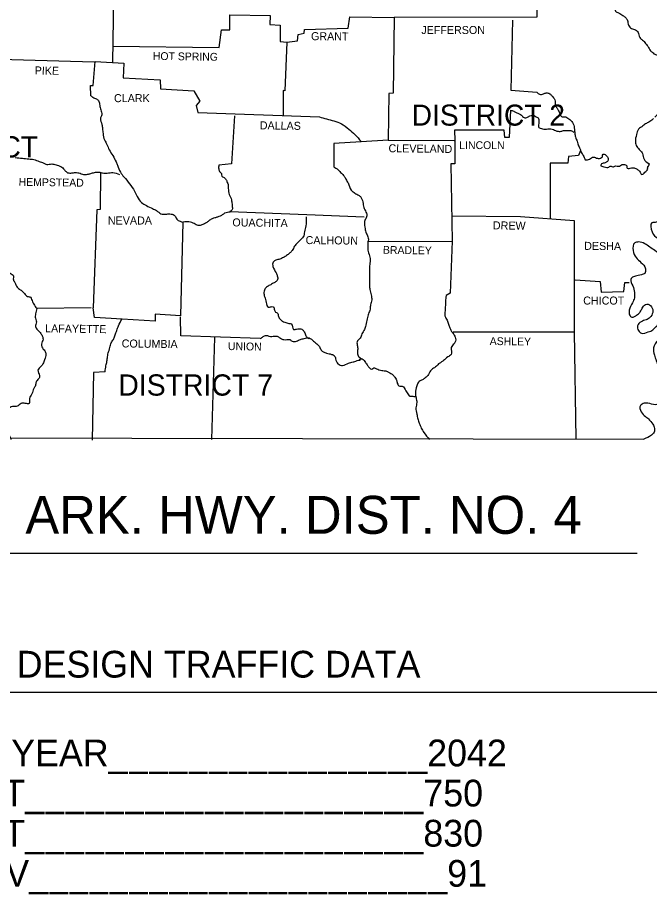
# Model space of a CAD drawing. Extents: x 1382482 to 1385815, y 1168351 to 1170484.
# Drawn here: x 1385181.4 to 1385535.5, y 1169422.5 to 1169914.2 of the extents above; entities that cross this region are included whole.
import ezdxf

# ---------------------------------------------------------------- set-up
doc = ezdxf.new("R2010")
doc.units = 0
doc.layers.add('Default', color=7, linetype='Continuous')
doc.layers.add('R_Draft', color=7, linetype='Continuous')

msp = doc.modelspace()

# ---------------------------------------------------------------- linework, layer by layer
at = {"layer": 'Default'}
for p, q in [((1385235.82, 1169954.58), (1385234.6, 1169889.01)), ((1385169.72, 1169613.81), (1385528.6, 1169613.81))]:
    msp.add_line(p, q, dxfattribs=at)
for points in [[(1385512.09, 1169926.28), (1385472.62, 1169927.33), (1385472.41, 1169914.49), (1385392.54, 1169914.17)], [(1385234.77, 1169898.2), (1385294.49, 1169897.36), (1385295.64, 1169907.28), (1385300.34, 1169907.28), (1385300.45, 1169915.64), (1385323, 1169915.32), (1385322.79, 1169910.31), (1385328.64, 1169909.89), (1385328.64, 1169900.7), (1385332.4, 1169900.39), (1385332.35, 1169899.44)], [(1385332.4, 1169900.39), (1385338.24, 1169901.23), (1385338.66, 1169904.78), (1385342.11, 1169905.4), (1385342.32, 1169907.49), (1385366.64, 1169908.22), (1385367.58, 1169914.59), (1385392.54, 1169914.17)], [(1385392.54, 1169914.17), (1385391.91, 1169871.78), (1385389.51, 1169871.68), (1385389.2, 1169845.47)], [(1385458.73, 1169912.82), (1385457.9, 1169873.45), (1385472.41, 1169872.31)], [(1385332.4, 1169900.39), (1385331.14, 1169873.04), (1385330.2, 1169873.35), (1385330.31, 1169859.15)], [(1385164.71, 1169890.99), (1385224.43, 1169889.43)], [(1385222.45, 1169870.32), (1385222.24, 1169876.06), (1385223.91, 1169876.17), (1385224.96, 1169889.64), (1385241.04, 1169888.59), (1385240.62, 1169880.34), (1385261.4, 1169879.2), (1385261.5, 1169874.18), (1385280.29, 1169873.04), (1385283.53, 1169867.4), (1385281.55, 1169864.89), (1385282.49, 1169861.03), (1385350.56, 1169858.52)], [(1385302.95, 1169859.05), (1385301.39, 1169832.21), (1385294.18, 1169831.38)], [(1385457.59, 1169862.28), (1385456.96, 1169846.93), (1385454.56, 1169846.93), (1385454.14, 1169851.01), (1385426.37, 1169851.01), (1385426.4, 1169845.26)], [(1385373.99, 1169844.53), (1385358.71, 1169843.59), (1385358.6, 1169830.54)], [(1385389.2, 1169845.47), (1385373.93, 1169844.53)], [(1385389.2, 1169845.47), (1385426.16, 1169845.26)], [(1385426.4, 1169845.26), (1385426.47, 1169832.21), (1385424.28, 1169832.11), (1385424.91, 1169788.78)], [(1385496.95, 1169839.73), (1385495.7, 1169836.91), (1385490.16, 1169836.39), (1385489.85, 1169832.63), (1385479.93, 1169832.63), (1385479.83, 1169801.41)], [(1385227.98, 1169827.41), (1385227.78, 1169806.63), (1385225.9, 1169806.42), (1385223.81, 1169751.4)], [(1385300.34, 1169805.38), (1385343.57, 1169803.81), (1385375.62, 1169802.56)], [(1385424.59, 1169802.98), (1385463.33, 1169802.66), (1385493.4, 1169800.37)], [(1385493.4, 1169800.37), (1385493.4, 1169737.93), (1385494.23, 1169677.9)], [(1385274.03, 1169799.53), (1385272.67, 1169746.91), (1385258.58, 1169747.85), (1385258.47, 1169743.99), (1385239.99, 1169745.07)], [(1385377.71, 1169788.67), (1385424.91, 1169788.78)], [(1385424.91, 1169788.78), (1385423.86, 1169759.75), (1385421.56, 1169758.29)], [(1385493.92, 1169767.06), (1385507.91, 1169766.23), (1385508.54, 1169760.17), (1385521.17, 1169760.59), (1385521.69, 1169765.7), (1385524.1, 1169765.7)], [(1385149.47, 1169762.99), (1385149.68, 1169678.52), (1385532.34, 1169677.9)], [(1385222.64, 1169751.39), (1385192.17, 1169751.09)], [(1385239.99, 1169745.07), (1385224.54, 1169745.97), (1385223.81, 1169751.4)], [(1385317.47, 1169734.17), (1385272.88, 1169735.84), (1385272.67, 1169746.39)], [(1385425.53, 1169738.04), (1385493.4, 1169738.04)], [(1385291.88, 1169734.9), (1385290.21, 1169677.58)], [(1385230.49, 1169715.59), (1385224.02, 1169715.17), (1385223.29, 1169677.27)]]:
    msp.add_lwpolyline(points, dxfattribs=at)
for points in [[(1385512.09, 1169926.28), (1385512.4, 1169922), (1385514.91, 1169921.38), (1385515.95, 1169920.23), (1385516.47, 1169917.83), (1385518.25, 1169916.78), (1385520.65, 1169915.32), (1385522.11, 1169914.28), (1385523.16, 1169912.61), (1385523.78, 1169909.89), (1385525.45, 1169908.12), (1385527.75, 1169907.28), (1385529.42, 1169905.3), (1385530.47, 1169902.48), (1385532.14, 1169901.23), (1385533.81, 1169899.03), (1385534.64, 1169898.09), (1385536.1, 1169895.59), (1385537.57, 1169894.34), (1385538.61, 1169893.6), (1385540.28, 1169893.08), (1385542.37, 1169891.73), (1385543.73, 1169889.64), (1385543.73, 1169888.07), (1385543.2, 1169885.67), (1385542.79, 1169883.16), (1385542.58, 1169880.34), (1385542.37, 1169877.84), (1385543.31, 1169875.75), (1385542.79, 1169872.62), (1385541.74, 1169870.95), (1385541.64, 1169868.65), (1385541.32, 1169865.21), (1385540.91, 1169863.22), (1385539.97, 1169859.99), (1385538.61, 1169858.31)], [(1385222.45, 1169870.32), (1385224.12, 1169869.28), (1385226.1, 1169868.34), (1385227.15, 1169866.77), (1385227.57, 1169864.37), (1385228.3, 1169861.76), (1385228.51, 1169859.05), (1385227.88, 1169857.58), (1385228.72, 1169854.24), (1385229.03, 1169851.95), (1385229.34, 1169849.23), (1385230.18, 1169845.58), (1385231.53, 1169843.07), (1385232.79, 1169840.04), (1385234.88, 1169836.81), (1385236.65, 1169833.26), (1385237.49, 1169831.38), (1385239.05, 1169827.51), (1385241.04, 1169824.9), (1385244.17, 1169820.94), (1385246.99, 1169816.86), (1385248.55, 1169813.84), (1385250.95, 1169810.5), (1385253.67, 1169808.82), (1385257.12, 1169807.05), (1385259.31, 1169806.01), (1385261.81, 1169804.23), (1385265.05, 1169804.02), (1385267.45, 1169804.02), (1385269.64, 1169803.08), (1385270.69, 1169801.2), (1385272.57, 1169799.95), (1385274.03, 1169799.53)], [(1385472.41, 1169872.31), (1385473.98, 1169871.26), (1385476.17, 1169871.37), (1385477.63, 1169871.99), (1385478.78, 1169871.89), (1385480.35, 1169870.95), (1385481.39, 1169869.7), (1385482.12, 1169868.76), (1385482.64, 1169867.29), (1385482.64, 1169865.94), (1385483.17, 1169864.06), (1385483.79, 1169863.33), (1385484.63, 1169861.97), (1385485.15, 1169860.72), (1385485.46, 1169859.88), (1385486.61, 1169858.52), (1385487.66, 1169858.63), (1385488.6, 1169858.52), (1385489.85, 1169857.79), (1385491.73, 1169856.33), (1385492.04, 1169855.91), (1385493.29, 1169853.2), (1385493.5, 1169851.53), (1385493.71, 1169849.34), (1385494.13, 1169847.25), (1385494.97, 1169844.95), (1385495.38, 1169843.38), (1385496.32, 1169841.19), (1385496.95, 1169839.73), (1385497.78, 1169837.85), (1385499.04, 1169835.76), (1385499.56, 1169834.51), (1385501.33, 1169834.61), (1385502.59, 1169835.14), (1385503.53, 1169835.97), (1385504.68, 1169835.87), (1385505.93, 1169835.45), (1385507.6, 1169835.14), (1385508.64, 1169835.76), (1385509.17, 1169836.18), (1385509.27, 1169837.12), (1385510.21, 1169837.64), (1385511.25, 1169836.91), (1385512.4, 1169835.24), (1385512.4, 1169834.2), (1385511.98, 1169833.57), (1385510.63, 1169832.73), (1385508.75, 1169832.11), (1385508.23, 1169831.38), (1385510, 1169830.54), (1385512.82, 1169830.33), (1385513.55, 1169830.96), (1385515.43, 1169830.44), (1385516.16, 1169830.96), (1385518.67, 1169830.85), (1385519.82, 1169831.69), (1385522.11, 1169831.59), (1385522.84, 1169831.06), (1385522.84, 1169830.12), (1385524.72, 1169829.71), (1385526.08, 1169830.02), (1385527.86, 1169829.5), (1385529.42, 1169828.66), (1385530.26, 1169827.51), (1385531.3, 1169826.26), (1385532.24, 1169826.57), (1385532.97, 1169827.51), (1385534.54, 1169829.18), (1385534.54, 1169830.23), (1385534.96, 1169830.96), (1385535.48, 1169832)], [(1385457.59, 1169862.28), (1385459.47, 1169861.66), (1385460.82, 1169860.92), (1385462.6, 1169860.3), (1385463.75, 1169859.46), (1385465.31, 1169858.11), (1385467.19, 1169858.31), (1385468.55, 1169859.15), (1385469.91, 1169859.36), (1385470.95, 1169859.25), (1385472.1, 1169858.63), (1385473.35, 1169857.69), (1385473.56, 1169856.33), (1385473.56, 1169854.76), (1385473.56, 1169852.57), (1385474.29, 1169852.26), (1385476.9, 1169851.63), (1385478.68, 1169851.74), (1385480.35, 1169851.74), (1385481.71, 1169851.42), (1385482.85, 1169850.8), (1385483.69, 1169850.59), (1385484.94, 1169850.38), (1385485.99, 1169850.48), (1385487.76, 1169850.9), (1385488.81, 1169850.9), (1385490.48, 1169850.9), (1385491.52, 1169850.8), (1385493.09, 1169849.96)], [(1385350.56, 1169858.52), (1385358.71, 1169856.23), (1385362.88, 1169854.66), (1385367.06, 1169851.63), (1385370.51, 1169848.6), (1385373.95, 1169844.74)], [(1385537.88, 1169857.69), (1385535.69, 1169855.91), (1385533.81, 1169854.87), (1385531.82, 1169853.41), (1385529.42, 1169851.63), (1385528.27, 1169848.6), (1385527.65, 1169844.43), (1385528.48, 1169841.92), (1385530.36, 1169839.73), (1385531.61, 1169837.95), (1385532.55, 1169834.82), (1385534.85, 1169832.63), (1385535.58, 1169832.32)], [(1385180.16, 1169835.66), (1385184.13, 1169835.34), (1385187.79, 1169834.93), (1385190.6, 1169834.61), (1385193.53, 1169833.57), (1385196.14, 1169832.63), (1385197.81, 1169831.9), (1385200.63, 1169832.11), (1385203.03, 1169831.59), (1385205.74, 1169830.65), (1385207.73, 1169828.87), (1385208.98, 1169827.51), (1385211.38, 1169826.99), (1385213.37, 1169827.3), (1385215.77, 1169827.1), (1385218.48, 1169826.26), (1385220.68, 1169826.37), (1385222.45, 1169826.78), (1385224.54, 1169827.3), (1385227.15, 1169827.51), (1385229.13, 1169827.1), (1385231.74, 1169826.99), (1385234.77, 1169827.3), (1385238.53, 1169826.26)], [(1385294.18, 1169831.38), (1385294.18, 1169829.39), (1385294.91, 1169827.51), (1385295.64, 1169826.68), (1385295.96, 1169825.32), (1385296.9, 1169824.69), (1385298.25, 1169823.44), (1385298.98, 1169821.67), (1385299.51, 1169820.52), (1385299.51, 1169819.06), (1385299.61, 1169817.59), (1385299.82, 1169815.82), (1385301.07, 1169812.69), (1385301.39, 1169811.43), (1385301.59, 1169810.39), (1385301.7, 1169808.62), (1385301.7, 1169806.53), (1385300.34, 1169805.38)], [(1385358.6, 1169830.54), (1385361.01, 1169828.98), (1385362.99, 1169826.89), (1385364.45, 1169825.32), (1385365.39, 1169823.55), (1385366.64, 1169821.46), (1385368.42, 1169817.49), (1385369.98, 1169816.13), (1385372.18, 1169814.78), (1385373.53, 1169813.84), (1385374.89, 1169810.81), (1385375.52, 1169807.78), (1385376.67, 1169805.07), (1385377.19, 1169802.98), (1385376.25, 1169800.89), (1385376.04, 1169796.71), (1385376.67, 1169793.89), (1385377.5, 1169791.81), (1385378.02, 1169789.4), (1385377.71, 1169788.67)], [(1385548.32, 1169821.77), (1385547.28, 1169819.37), (1385546.13, 1169815.19), (1385546.44, 1169811.64), (1385548.01, 1169808.62), (1385550.51, 1169806.95), (1385553.23, 1169804.54), (1385553.02, 1169800.89), (1385551.45, 1169799.53), (1385547.8, 1169800.47), (1385544.98, 1169801.72), (1385542.58, 1169800.99), (1385539.34, 1169799.43), (1385536.94, 1169799.11), (1385537.04, 1169794.1), (1385540.28, 1169790.55), (1385543.1, 1169790.55), (1385546.34, 1169790.14), (1385547.48, 1169786.38), (1385545.61, 1169783.24), (1385542.47, 1169781.68), (1385538.51, 1169783.56), (1385535.69, 1169785.54), (1385532.87, 1169787.42), (1385529.32, 1169788.36), (1385527.33, 1169787.94), (1385526.39, 1169783.56), (1385528.06, 1169779.59), (1385530.78, 1169776.88), (1385533.28, 1169773.33), (1385532.87, 1169770.72), (1385530.99, 1169769.98), (1385527.65, 1169769.25), (1385525.66, 1169768.21), (1385525.14, 1169767.37), (1385526.18, 1169763.82), (1385527.12, 1169759.96), (1385527.12, 1169757.04), (1385525.98, 1169754.32), (1385524.2, 1169750.15), (1385524.41, 1169747.43), (1385525.66, 1169746.18), (1385527.23, 1169746.6), (1385529.32, 1169748.06), (1385530.67, 1169749.73), (1385531.82, 1169751.82), (1385534.02, 1169753.59), (1385536.73, 1169752.03), (1385537.36, 1169748.79), (1385535.79, 1169745.97), (1385533.6, 1169744.72), (1385530.88, 1169743.67), (1385528.9, 1169741.38), (1385529.42, 1169738.66), (1385530.99, 1169737.2), (1385534.85, 1169737.93), (1385537.46, 1169739.08), (1385538.92, 1169740.54), (1385540.7, 1169742.32), (1385541.64, 1169744.09), (1385542.99, 1169745.97), (1385545.4, 1169746.49), (1385546.54, 1169744.93), (1385546.13, 1169741.38), (1385544.67, 1169738.04), (1385542.68, 1169735.22), (1385540.49, 1169733.23), (1385537.77, 1169728.95), (1385538.3, 1169724.98), (1385539.34, 1169721.75), (1385540.8, 1169719.24), (1385543.31, 1169719.76), (1385546.13, 1169720.08), (1385547.8, 1169718.72), (1385547.59, 1169715.8), (1385545.5, 1169712.98), (1385543.52, 1169710.26), (1385542.47, 1169706.5), (1385542.89, 1169703.89), (1385542.89, 1169701.49), (1385542.06, 1169698.88), (1385540.59, 1169697.42), (1385536.73, 1169697.52), (1385532.66, 1169697.94), (1385530.47, 1169696.69), (1385530.88, 1169693.14), (1385533.28, 1169690.53), (1385534.96, 1169689.17), (1385537.36, 1169686.25), (1385538.4, 1169683.85), (1385538.09, 1169681.76), (1385536.63, 1169679.98), (1385532.34, 1169677.9)], [(1385295.64, 1169803.19), (1385298.36, 1169804.96), (1385301.39, 1169805.38)], [(1385295.64, 1169803.19), (1385294.89, 1169802.88), (1385293.56, 1169802.35), (1385291.99, 1169801.83), (1385290.53, 1169801.41), (1385288.65, 1169800.16), (1385287.19, 1169799.11), (1385285.2, 1169798.17), (1385283.32, 1169797.55), (1385281.03, 1169798.28), (1385279.77, 1169799.01), (1385278.42, 1169799.53), (1385274.03, 1169799.53)], [(1385343.15, 1169802.56), (1385342.94, 1169797.34), (1385342.21, 1169794.1), (1385341.48, 1169791.18), (1385339.91, 1169789.51), (1385338.24, 1169787.84), (1385336.68, 1169785.96), (1385335.32, 1169783.66), (1385333.96, 1169782.2), (1385332.19, 1169780.74), (1385330.41, 1169779.69), (1385328.43, 1169778.75), (1385326.24, 1169778.23), (1385324.67, 1169777.08), (1385324.57, 1169774.58), (1385326.34, 1169771.03), (1385326.97, 1169769.36), (1385327.18, 1169767.37), (1385326.44, 1169766.23), (1385324.77, 1169765.29), (1385322.79, 1169764.14), (1385321.02, 1169763.09), (1385319.76, 1169761.32), (1385319.55, 1169758.92), (1385320.39, 1169756.1), (1385320.7, 1169754.43), (1385322.06, 1169751.82), (1385323.1, 1169751.92), (1385324.98, 1169751.82), (1385325.19, 1169751.3), (1385325.3, 1169750.77), (1385325.71, 1169749.42), (1385327.28, 1169748.27), (1385327.49, 1169747.22), (1385328.43, 1169745.24), (1385329.99, 1169743.88), (1385331.14, 1169743.46), (1385333.54, 1169742.73), (1385334.8, 1169742.42), (1385336.16, 1169739.39), (1385337.83, 1169739.5), (1385339.08, 1169739.71), (1385341.17, 1169739.18), (1385342.11, 1169737.93), (1385343.05, 1169735.84), (1385344.3, 1169734.38), (1385345.13, 1169734.38)], [(1385377.71, 1169788.67), (1385378.13, 1169782.2), (1385379.07, 1169779.07), (1385378.76, 1169775.73), (1385378.65, 1169772.49), (1385378.65, 1169769.57), (1385378.65, 1169766.75), (1385378.65, 1169763.82), (1385378.86, 1169761.74), (1385379.59, 1169758.71), (1385379.9, 1169755.89), (1385379.28, 1169753.17), (1385378.96, 1169750.67), (1385378.13, 1169748.16), (1385377.4, 1169745.34), (1385376.56, 1169741.69), (1385375.83, 1169739.29), (1385374.37, 1169736.78), (1385373.43, 1169734.49), (1385371.97, 1169733.02), (1385371.76, 1169730.52), (1385372.07, 1169728.22), (1385371.86, 1169726.13), (1385372.59, 1169724.15), (1385374.47, 1169722.79)], [(1385149.47, 1169762.99), (1385153.12, 1169764.55), (1385154.69, 1169764.03), (1385156.04, 1169762.68), (1385157.61, 1169762.68), (1385158.45, 1169763.93), (1385160.01, 1169764.03), (1385161.27, 1169763.93), (1385162.62, 1169764.76), (1385163.77, 1169765.29), (1385165.34, 1169765.81), (1385166.49, 1169766.23), (1385167.53, 1169767.37), (1385169.41, 1169768.31), (1385171.6, 1169769.04), (1385172.23, 1169770.09), (1385173.27, 1169770.51), (1385175.36, 1169770.4), (1385176.72, 1169771.03), (1385177.87, 1169770.51), (1385178.91, 1169769.78), (1385179.12, 1169767.06), (1385179.95, 1169765.6), (1385181.21, 1169762.99), (1385182.98, 1169761.63), (1385184.65, 1169760.27), (1385185.28, 1169759.44), (1385187.05, 1169757.87), (1385188.62, 1169757.35), (1385189.35, 1169756.2), (1385190.5, 1169753.49), (1385192.17, 1169751.09)], [(1385421.56, 1169758.29), (1385421.25, 1169755.05), (1385421.15, 1169752.03), (1385420.94, 1169749.1), (1385420.94, 1169746.91), (1385422.19, 1169744.51), (1385422.92, 1169742.21), (1385423.65, 1169740.23), (1385425.11, 1169737.62), (1385426.47, 1169735.63), (1385426.89, 1169732.81), (1385426.05, 1169731.35), (1385424.49, 1169729.16), (1385424.38, 1169725.19), (1385422.5, 1169723.94), (1385420.1, 1169721.85), (1385418.74, 1169720.91), (1385417.28, 1169719.97), (1385415.72, 1169718.3), (1385413.42, 1169716.74), (1385411.75, 1169714.13), (1385409.87, 1169712.14), (1385408.3, 1169711.1), (1385406.11, 1169709.74), (1385405.17, 1169707.65), (1385404.44, 1169703.79), (1385404.75, 1169700.97), (1385405.17, 1169698.46), (1385404.65, 1169695.33), (1385405.17, 1169691.89), (1385405.69, 1169689.17), (1385406.53, 1169686.77), (1385407.68, 1169684.06), (1385409.14, 1169681.55), (1385412.27, 1169677.69)], [(1385192.17, 1169751.09), (1385191.54, 1169748.06), (1385191.44, 1169745.66), (1385191.96, 1169742.84), (1385191.44, 1169741.48), (1385192.28, 1169739.5), (1385193.84, 1169737.93), (1385194.99, 1169736.26), (1385195.72, 1169733.86), (1385194.78, 1169731.14), (1385195.83, 1169728.32), (1385196.77, 1169727.28), (1385197.29, 1169725.61), (1385196.56, 1169722.37), (1385195.62, 1169719.97), (1385193.53, 1169717.57), (1385192.9, 1169716.42), (1385193.22, 1169714.86), (1385193.74, 1169712.35), (1385193.22, 1169711.62), (1385191.86, 1169709.84), (1385191.44, 1169707.86), (1385190.5, 1169706.19), (1385189.46, 1169703.16), (1385188.1, 1169700.66), (1385187.89, 1169697.84), (1385185.8, 1169697.84), (1385183.4, 1169697.84), (1385181.21, 1169696.27), (1385179.22, 1169696.17), (1385176.82, 1169695.23), (1385175.36, 1169693.24), (1385174.84, 1169691.05), (1385174.21, 1169688.96), (1385174.84, 1169685.41), (1385175.78, 1169682.91), (1385176.51, 1169680.92), (1385177.76, 1169677.69)], [(1385230.49, 1169715.59), (1385231.01, 1169718.93), (1385231.53, 1169721.54), (1385231.85, 1169724.04), (1385232.47, 1169726.86), (1385233.41, 1169729.89), (1385234.25, 1169732.4), (1385235.4, 1169734.17), (1385236.13, 1169736.26), (1385237.07, 1169738.77), (1385238.01, 1169741.38), (1385239.88, 1169745.05)], [(1385317.47, 1169734.17), (1385319.14, 1169735.32), (1385320.7, 1169735.95), (1385322.27, 1169735.63), (1385323.94, 1169735.42), (1385325.4, 1169735.63), (1385327.28, 1169735.32), (1385328.85, 1169734.38), (1385330.62, 1169733.65), (1385332.4, 1169733.65), (1385333.96, 1169733.65), (1385335.32, 1169732.71), (1385337.83, 1169732.81), (1385339.91, 1169733.65), (1385342, 1169734.28), (1385344.82, 1169734.59), (1385347.33, 1169732.81), (1385349.1, 1169731.35), (1385350.56, 1169729.68), (1385351.61, 1169727.8), (1385352.76, 1169726.76), (1385354.64, 1169726.03), (1385356.1, 1169725.71), (1385357.87, 1169725.19), (1385358.81, 1169724.78), (1385359.65, 1169722.79), (1385361.01, 1169720.08), (1385363.62, 1169719.14), (1385366.85, 1169720.39), (1385369.46, 1169721.12), (1385371.34, 1169721.75), (1385372.49, 1169722.16), (1385373.53, 1169722.27), (1385373.22, 1169722.48), (1385374.47, 1169722.79), (1385375.62, 1169721.96), (1385376.35, 1169720.81), (1385377.61, 1169719.14), (1385378.76, 1169717.68), (1385379.9, 1169717.15), (1385381.05, 1169717.78), (1385382.62, 1169717.26), (1385383.98, 1169716.74), (1385385.54, 1169716.32), (1385386.9, 1169716.21), (1385388.67, 1169715.8), (1385390.03, 1169715.06), (1385391.28, 1169714.33), (1385392.54, 1169712.98), (1385393.79, 1169710.89), (1385394.21, 1169709.22), (1385395.67, 1169707.55), (1385397.03, 1169707.55), (1385399.01, 1169704.83), (1385399.74, 1169703.79), (1385401.31, 1169701.91), (1385402.46, 1169701.91), (1385404.65, 1169701.49)]]:
    msp.add_spline(points, degree=3, dxfattribs=at)
at = {"layer": 'R_Draft'}
msp.add_line((1385092.56, 1169535.97), (1385557.75, 1169535.97), dxfattribs=at)

# ---------------------------------------------------------------- texts
at = {"layer": 'Default'}
for s, height, p in [('JEFFERSON', 4.49, (1385407.68, 1169904.99)), ('CLARK', 4.49, (1385235.5, 1169866.77)), ('DISTRICT 2', 11.798, (1385402.29, 1169853.61)), ('DISTRICT', 11.903, (1385119.6, 1169835.76)), ('LINCOLN', 4.385, (1385428.98, 1169840.46)), ('NEVADA', 4.49, (1385232.06, 1169798.17)), ('CHICOT', 4.49, (1385498.41, 1169753.28)), ('DISTRICT 7', 11.903, (1385237.9, 1169702.22)), ('ARK. HWY. DIST. NO. 4', 21.2995, (1385185.81, 1169624.73))]:
    msp.add_text(s, height=height, dxfattribs=at).set_placement(p)
for s, height, rotation, p in [('GRANT', 4.49, 359.4032, (1385345.87, 1169901.54)), ('HOT SPRING', 4.386, 359.2216, (1385257.22, 1169890.47)), ('PIKE', 4.489, 359.0452, (1385191.02, 1169882.33)), ('DALLAS', 4.489, 359.2462, (1385317.15, 1169851.53)), ('CLEVELAND', 4.49, 359.3377, (1385389.3, 1169838.69)), ('HEMPSTEAD', 4.384, 359.1885, (1385182.04, 1169819.89)), ('OUACHITA', 4.49, 359.2043, (1385301.8, 1169797.13)), ('DREW', 4.489, 359.2258, (1385447.77, 1169795.46)), ('CALHOUN', 4.49, 359.3634, (1385342.84, 1169787.21)), ('BRADLEY', 4.384, 359.1449, (1385386.17, 1169781.78)), ('DESHA', 4.489, 359.3704, (1385498.93, 1169783.98)), ('LAFAYETTE', 4.489, 359.1839, (1385196.87, 1169737.72)), ('COLUMBIA', 4.489, 359.2125, (1385239.78, 1169729.26)), ('UNION', 4.386, 358.9584, (1385299.3, 1169727.8)), ('ASHLEY', 4.386, 359.2361, (1385446, 1169730.62))]:
    msp.add_text(s, height=height, rotation=rotation, dxfattribs=at).set_placement(p)
at = {"layer": 'R_Draft'}
for s, p in [('DESIGN TRAFFIC DATA', (1385180.98, 1169544.13)), ('DESIGN YEAR________________2042', (1385095.4, 1169494.36)), ('2022 ADT____________________750', (1385095.4, 1169471.86)), ('2042 ADT____________________830', (1385095.4, 1169449.36)), ('2042 DHV_____________________91', (1385095.4, 1169426.86))]:
    msp.add_text(s, height=15, dxfattribs=at).set_placement(p)

doc.saveas('drawing.dxf')
